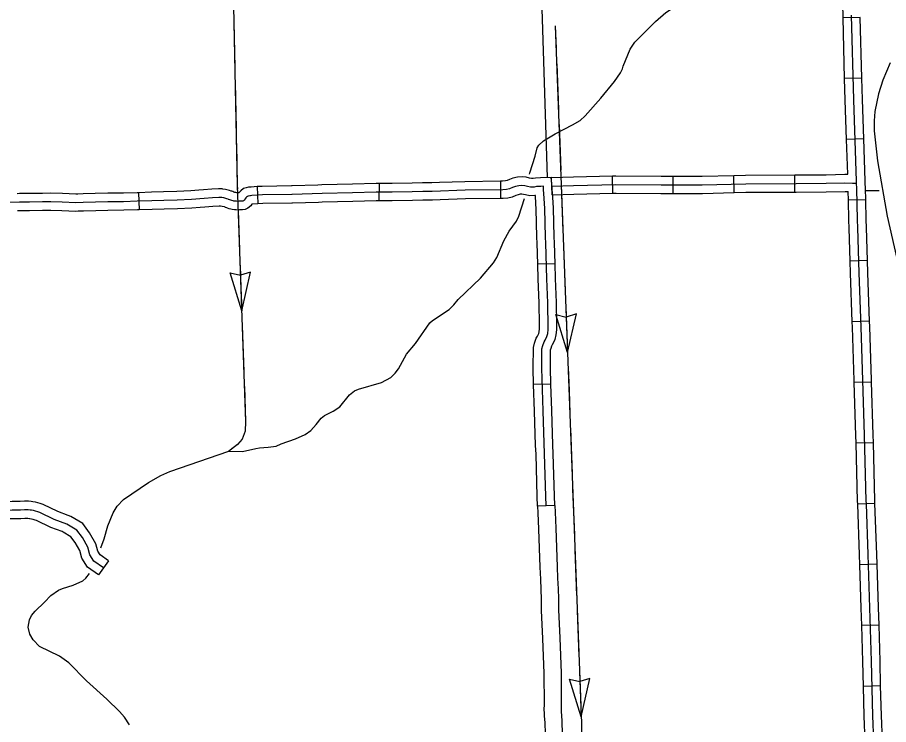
# Model space of a CAD drawing. Extents: x -19 to 366, y -4 to 359.
# Drawn here: x 165.52 to 166.954, y 175.168 to 176.331 of the extents above; entities that cross this region are included whole.
import ezdxf

# ---------------------------------------------------------------- set-up
doc = ezdxf.new("R2010")
doc.units = 0
for name, color, linetype in [('Level 32', 7, 'Continuous'), ('Level 35', 7, 'Continuous'), ('Level 43', 7, 'Continuous'), ('Level 45', 7, 'Continuous'), ('Level 46', 7, 'Continuous'), ('Level 47', 7, 'Continuous'), ('Level 5', 7, 'Continuous'), ('Level 60', 7, 'Continuous')]:
    doc.layers.add(name, color=color, linetype=linetype)

msp = doc.modelspace()

# ---------------------------------------------------------------- linework, layer by layer
at = {"layer": 'Level 32'}
for p, q in [((166.9074, 176.3308), (166.879, 176.3301)), ((166.9099, 176.2309), (166.8815, 176.2302)), ((166.913, 176.1311), (166.8846, 176.1301)), ((166.4001, 176.0392), (166.3992, 176.0676)), ((166.4999, 176.0417), (166.4993, 176.0701)), ((166.5996, 176.0414), (166.5996, 176.0698)), ((166.7, 176.0427), (166.6992, 176.0711)), ((166.7996, 176.0435), (166.7995, 176.0719)), ((166.9162, 176.031), (166.8878, 176.0302)), ((166.9192, 175.9311), (166.8908, 175.9302)), ((166.9226, 175.8312), (166.8942, 175.8302)), ((166.9257, 175.7312), (166.8973, 175.7303)), ((166.929, 175.6312), (166.9006, 175.6305)), ((166.9315, 175.5313), (166.9031, 175.5304)), ((166.9349, 175.4314), (166.9065, 175.4304)), ((166.9382, 175.3314), (166.9098, 175.3306)), ((166.9408, 175.2314), (166.9124, 175.2306))]:
    msp.add_line(p, q, dxfattribs=at)
for points in [[(166.879, 176.3301), (166.8789, 176.3342), (166.8758, 176.43)], [(166.9013, 176.0585), (166.9013, 176.0616), (166.8965, 176.1952), (166.8931, 176.3346)], [(166.8815, 176.2302), (166.879, 176.3301)], [(166.9099, 176.2309), (166.9074, 176.3308)], [(166.8846, 176.1301), (166.8823, 176.1948), (166.8815, 176.2302)], [(166.913, 176.1311), (166.9107, 176.1956), (166.9099, 176.2309)], [(166.8867, 176.0728), (166.8846, 176.1301)], [(166.9162, 176.031), (166.9158, 176.0496), (166.9155, 176.0589), (166.9155, 176.062), (166.913, 176.1311)], [(166.3992, 176.0676), (166.4351, 176.0688), (166.4993, 176.0701)], [(166.4993, 176.0701), (166.5051, 176.0702), (166.5794, 176.0698), (166.5996, 176.0698)], [(166.5996, 176.0698), (166.647, 176.0698), (166.6992, 176.0711)], [(166.6992, 176.0711), (166.7186, 176.0716), (166.7995, 176.0719)], [(166.7995, 176.0719), (166.8017, 176.0719), (166.8509, 176.0722), (166.882, 176.0728), (166.8867, 176.0728)], [(166.3996, 176.0534), (166.4355, 176.0546), (166.5052, 176.056), (166.5794, 176.0556), (166.6472, 176.0556), (166.7188, 176.0574), (166.8017, 176.0577), (166.8511, 176.058), (166.8821, 176.0586), (166.8946, 176.0585), (166.8998, 176.0585), (166.9013, 176.0585)], [(166.9173, 175.5308), (166.9172, 175.5358), (166.9144, 175.6437), (166.9114, 175.7342), (166.9088, 175.8216), (166.9056, 175.9105), (166.9033, 175.9849), (166.9029, 175.9978), (166.9016, 176.0493), (166.9013, 176.0585)], [(166.4001, 176.0392), (166.4359, 176.0404), (166.4999, 176.0417)], [(166.4999, 176.0417), (166.5053, 176.0418), (166.5793, 176.0414), (166.5996, 176.0414)], [(166.5996, 176.0414), (166.6474, 176.0414), (166.7, 176.0427)], [(166.7, 176.0427), (166.719, 176.0432), (166.7996, 176.0435)], [(166.7996, 176.0435), (166.8018, 176.0435), (166.8513, 176.0438), (166.8822, 176.0444), (166.8875, 176.0444)], [(166.8878, 176.0302), (166.8875, 176.0444)], [(166.8908, 175.9302), (166.8891, 175.9845), (166.8887, 175.9974), (166.8878, 176.0302)], [(166.9192, 175.9311), (166.9175, 175.9854), (166.9171, 175.9982), (166.9162, 176.031)], [(166.9226, 175.8312), (166.9198, 175.911), (166.9192, 175.9311)], [(166.8942, 175.8302), (166.8914, 175.91), (166.8908, 175.9302)], [(166.9257, 175.7312), (166.9256, 175.7347), (166.923, 175.8221), (166.9226, 175.8312)], [(166.8973, 175.7303), (166.8972, 175.7338), (166.8946, 175.8212), (166.8942, 175.8302)], [(166.9006, 175.6305), (166.9002, 175.6433), (166.8973, 175.7303)], [(166.929, 175.6312), (166.9286, 175.6441), (166.9257, 175.7312)], [(166.9031, 175.5304), (166.903, 175.5354), (166.9006, 175.6305)], [(166.9315, 175.5313), (166.9314, 175.5362), (166.929, 175.6312)], [(166.9065, 175.4304), (166.906, 175.4468), (166.9031, 175.5303), (166.9031, 175.5304)], [(166.932, 175.0311), (166.9319, 175.0376), (166.9302, 175.1021), (166.9296, 175.1405), (166.9279, 175.182), (166.9256, 175.2719), (166.9232, 175.3597), (166.9202, 175.4473), (166.9173, 175.5308)], [(166.9349, 175.4314), (166.9344, 175.4477), (166.9315, 175.5313), (166.9315, 175.5313)], [(166.9098, 175.3306), (166.909, 175.3592), (166.9065, 175.4304)], [(166.9382, 175.3314), (166.9374, 175.3601), (166.9349, 175.4314)], [(166.9124, 175.2306), (166.9114, 175.2715), (166.9098, 175.3306)], [(166.9408, 175.2314), (166.9398, 175.2723), (166.9382, 175.3314)], [(166.9155, 175.1308), (166.9154, 175.1401), (166.9137, 175.1816), (166.9124, 175.2306)], [(166.9439, 175.1313), (166.9438, 175.1409), (166.9421, 175.1825), (166.9408, 175.2314)]]:
    msp.add_lwpolyline(points, dxfattribs=at)
at = {"layer": 'Level 35'}
for points in [[(166.5125, 176.2396), (166.5159, 176.2462), (166.5171, 176.2505), (166.5284, 176.2785), (166.5364, 176.2902), (166.5701, 176.3241), (166.5875, 176.339), (166.615, 176.357), (166.6735, 176.3909), (166.7296, 176.4292), (166.762, 176.4457), (166.7948, 176.4597), (166.8058, 176.4623), (166.8312, 176.462), (166.8463, 176.464), (166.8583, 176.4668), (166.8664, 176.4699), (166.8829, 176.4734), (166.9487, 176.4703), (166.9809, 176.4731)], [(166.3627, 176.0731), (166.3632, 176.0752), (166.3721, 176.1024), (166.3757, 176.1161), (166.3782, 176.1208), (166.3861, 176.128), (166.4051, 176.1395), (166.4337, 176.154), (166.4463, 176.1612), (166.4546, 176.1688), (166.4801, 176.1978), (166.5026, 176.2253), (166.5125, 176.2396)], [(165.9127, 175.6219), (165.9183, 175.623), (165.9327, 175.6238), (165.9462, 175.6257), (165.9543, 175.6297), (165.9779, 175.6376), (165.9936, 175.6449), (166.0029, 175.6512), (166.0117, 175.6615), (166.0199, 175.672), (166.0254, 175.6761), (166.04, 175.6833), (166.0506, 175.6906), (166.0665, 175.7101), (166.075, 175.7167), (166.0814, 175.7194), (166.1193, 175.7305), (166.1346, 175.7387), (166.142, 175.7457), (166.1473, 175.7527), (166.1604, 175.777), (166.1751, 175.7944), (166.1991, 175.8285), (166.2033, 175.8322), (166.2305, 175.8506), (166.2386, 175.8582), (166.2455, 175.8671), (166.2824, 175.9021), (166.3039, 175.927), (166.3091, 175.9358), (166.3208, 175.9633), (166.3295, 175.9793), (166.3415, 175.9959), (166.3454, 176.004), (166.3545, 176.0328)], [(165.6574, 175.4586), (165.663, 175.4735), (165.6687, 175.4945), (165.6777, 175.5158), (165.6843, 175.527), (165.6945, 175.5379), (165.736, 175.566), (165.7561, 175.5777), (165.771, 175.584), (165.8679, 175.6175), (165.8907, 175.6168), (165.9127, 175.6219)], [(165.7047, 175.1673), (165.6961, 175.18), (165.6879, 175.1892), (165.6671, 175.2097), (165.6339, 175.2395), (165.6049, 175.2695), (165.5894, 175.2805), (165.5565, 175.2961), (165.5461, 175.3073), (165.5404, 175.3167), (165.538, 175.3282), (165.5399, 175.3398), (165.5433, 175.3471), (165.549, 175.3544), (165.5649, 175.3693), (165.575, 175.3802), (165.5874, 175.3887), (165.5941, 175.3917), (165.612, 175.3972), (165.6275, 175.4044), (165.6328, 175.4087), (165.6385, 175.4165)]]:
    msp.add_lwpolyline(points, dxfattribs=at)
at = {"layer": 'Level 43'}
for p, q in [((165.8892, 175.8485), (165.8702, 175.9107)), ((165.8702, 175.9107), (165.887, 175.9068)), ((165.9038, 175.9119), (165.8872, 175.9068)), ((165.8892, 175.8485), (165.9038, 175.9119)), ((166.4255, 175.7799), (166.4064, 175.842)), ((166.4064, 175.842), (166.4232, 175.8381)), ((166.44, 175.8432), (166.4235, 175.8381)), ((166.4255, 175.7799), (166.44, 175.8432)), ((166.4624, 175.2437), (166.4459, 175.2386)), ((166.4479, 175.1803), (166.4624, 175.2437)), ((166.4479, 175.1803), (166.4288, 175.2424)), ((166.4288, 175.2424), (166.4456, 175.2386))]:
    msp.add_line(p, q, dxfattribs=at)
for points in [[(165.8594, 177.0857), (165.8718, 176.5373), (165.8819, 176.0543), (165.8957, 175.6662), (165.8949, 175.6501), (165.8897, 175.6372), (165.8822, 175.6283), (165.8679, 175.6175)], [(165.8762, 176.3233), (165.8778, 176.2484)], [(166.4054, 176.317), (166.4483, 175.1696), (166.4483, 175.0258), (166.4554, 174.7763)], [(166.4054, 176.317), (166.4068, 176.2795)], [(166.4078, 176.2545), (166.4106, 176.1796)], [(165.8783, 176.2234), (165.8799, 176.1484)], [(166.4115, 176.1546), (166.4143, 176.0797)], [(165.8804, 176.1234), (165.8819, 176.0543), (165.8821, 176.0484)], [(166.4152, 176.0547), (166.418, 175.9797)], [(165.8833, 176.0131), (165.8856, 175.9485)], [(166.419, 175.9548), (166.4218, 175.8798)], [(165.8865, 175.9235), (165.8879, 175.886)], [(165.8879, 175.886), (165.8892, 175.8485)], [(166.4227, 175.8548), (166.4255, 175.7799)], [(165.8901, 175.8236), (165.8928, 175.7486)], [(166.4265, 175.7549), (166.4279, 175.7174)], [(165.8937, 175.7236), (165.8957, 175.6662), (165.8949, 175.6501), (165.8943, 175.6488)], [(166.4279, 175.7174), (166.4293, 175.6799)], [(166.4302, 175.655), (166.433, 175.58)], [(165.8815, 175.6278), (165.8679, 175.6175)], [(166.4339, 175.555), (166.4367, 175.4801)], [(166.4377, 175.4551), (166.4405, 175.3802)], [(166.4414, 175.3552), (166.4442, 175.2802)], [(166.4451, 175.2552), (166.4479, 175.1803)]]:
    msp.add_lwpolyline(points, dxfattribs=at)
at = {"layer": 'Level 45'}
for p, q in [((166.3149, 176.0615), (166.3153, 176.0331)), ((165.9144, 176.0525), (165.916, 176.0241)), ((166.1153, 176.0577), (166.115, 176.0293)), ((165.7194, 176.0426), (165.7202, 176.0142)), ((166.4049, 175.9257), (166.3765, 175.9249)), ((166.398, 175.7277), (166.3696, 175.7269)), ((166.4046, 175.5279), (166.3762, 175.5269)), ((165.6697, 175.4373), (165.6533, 175.4141))]:
    msp.add_line(p, q, dxfattribs=at)
for points in [[(166.3149, 176.0615), (166.2567, 176.0607), (166.2146, 176.0593)], [(166.4017, 176.0262), (166.4006, 176.0423), (166.4001, 176.048), (166.4002, 176.0515), (166.3985, 176.0678), (166.3809, 176.0672), (166.373, 176.0667), (166.3689, 176.0661), (166.366, 176.0659), (166.3629, 176.0666), (166.3575, 176.068), (166.3506, 176.0685), (166.3434, 176.0683), (166.3355, 176.0662), (166.3298, 176.0641), (166.3259, 176.0624), (166.3233, 176.0619), (166.3186, 176.0616), (166.3149, 176.0615)], [(166.3857, 176.0532), (166.3815, 176.053), (166.3745, 176.0526), (166.3704, 176.0519), (166.3648, 176.0517), (166.3597, 176.0528), (166.3552, 176.0539), (166.3503, 176.0543), (166.3454, 176.0541), (166.3398, 176.0527), (166.3351, 176.0509), (166.3302, 176.0488), (166.3252, 176.0478), (166.3192, 176.0474), (166.2571, 176.0465), (166.2027, 176.0447), (166.1871, 176.0444), (166.1699, 176.0441), (166.1367, 176.0433), (166.1106, 176.0435), (166.0718, 176.0422), (166.0215, 176.0411), (165.9724, 176.0396), (165.9715, 176.0396), (165.9235, 176.0388), (165.906, 176.0378), (165.9037, 176.0375), (165.9025, 176.0374), (165.8998, 176.0369), (165.8986, 176.0365), (165.8972, 176.0354), (165.8958, 176.0339), (165.8947, 176.0324), (165.8935, 176.0305), (165.892, 176.0294), (165.891, 176.0289), (165.8889, 176.0286), (165.8869, 176.0285), (165.8849, 176.0284), (165.8832, 176.0283), (165.8806, 176.0284), (165.8791, 176.0284), (165.8781, 176.0284), (165.8763, 176.0287), (165.8749, 176.0291), (165.8732, 176.0296), (165.8711, 176.0304), (165.8698, 176.0309), (165.8677, 176.0316), (165.8669, 176.032), (165.865, 176.0326), (165.8598, 176.0341), (165.8563, 176.0344), (165.8548, 176.0347), (165.8544, 176.0347), (165.8514, 176.0346), (165.841, 176.0342), (165.8272, 176.0331), (165.8065, 176.0316), (165.7828, 176.0304), (165.761, 176.0298), (165.7414, 176.029), (165.7174, 176.0284), (165.6947, 176.0278), (165.6688, 176.0274), (165.6486, 176.027), (165.6284, 176.0264), (165.6163, 176.0261), (165.5937, 176.0269), (165.575, 176.0274), (165.5614, 176.0273), (165.5397, 176.0271), (165.5237, 176.0268), (165.5073, 176.0266)], [(165.8187, 176.0467), (165.8056, 176.0458), (165.7822, 176.0446), (165.7605, 176.044), (165.741, 176.0432), (165.7194, 176.0426)], [(165.9144, 176.0525), (165.9048, 176.0519), (165.9019, 176.0516), (165.9003, 176.0514), (165.8966, 176.0508), (165.892, 176.0494), (165.8876, 176.0459), (165.8848, 176.043), (165.8845, 176.0426), (165.8842, 176.0426), (165.8829, 176.0425), (165.8811, 176.0426), (165.8793, 176.0427), (165.8792, 176.0427), (165.8787, 176.0428), (165.8778, 176.043), (165.8763, 176.0436), (165.8747, 176.0443), (165.8728, 176.0449), (165.872, 176.0453), (165.8692, 176.0462), (165.8624, 176.0481), (165.8583, 176.0485), (165.857, 176.0487), (165.8552, 176.049), (165.8509, 176.0488), (165.8401, 176.0484), (165.8261, 176.0473), (165.8187, 176.0467)], [(166.0147, 176.0551), (165.972, 176.0538), (165.9712, 176.0538), (165.9229, 176.053), (165.9144, 176.0525)], [(166.1153, 176.0577), (166.1104, 176.0577), (166.0714, 176.0564), (166.0211, 176.0553), (166.0147, 176.0551)], [(166.2146, 176.0593), (166.2024, 176.0589), (166.1869, 176.0586), (166.1696, 176.0583), (166.1366, 176.0575), (166.1153, 176.0577)], [(166.3904, 175.5274), (166.3898, 175.5436), (166.3878, 175.6129), (166.3852, 175.6836), (166.383, 175.7542), (166.3834, 175.786), (166.3846, 175.7911), (166.3868, 175.7971), (166.3885, 175.8), (166.3915, 175.8059), (166.3929, 175.8112), (166.3935, 175.8178), (166.3936, 175.8203), (166.3929, 175.8616), (166.3914, 175.9008), (166.3897, 175.9598), (166.3894, 175.9696), (166.3881, 176.0166), (166.3865, 176.0412), (166.3859, 176.0475), (166.386, 176.0508), (166.3857, 176.0532)], [(165.6196, 176.0404), (165.6164, 176.0403), (165.5941, 176.041), (165.5751, 176.0416), (165.5612, 176.0415), (165.5395, 176.0413), (165.5235, 176.041), (165.5197, 176.0409)], [(165.7194, 176.0426), (165.717, 176.0426), (165.6944, 176.042), (165.6686, 176.0416), (165.6482, 176.0412), (165.628, 176.0406), (165.6196, 176.0404)], [(166.3153, 176.0331), (166.2574, 176.0323), (166.2156, 176.0309)], [(166.3734, 176.0243), (166.3725, 176.0379), (166.3718, 176.0378), (166.3637, 176.0374), (166.3564, 176.0389), (166.3529, 176.0398), (166.35, 176.04), (166.3474, 176.04), (166.3441, 176.0391), (166.3404, 176.0377), (166.3345, 176.0352), (166.3271, 176.0336), (166.3197, 176.0332), (166.3153, 176.0331)], [(165.8207, 176.0184), (165.8073, 176.0174), (165.7833, 176.0162), (165.7615, 176.0156), (165.7419, 176.0148), (165.7202, 176.0142)], [(165.916, 176.0241), (165.9072, 176.0236), (165.9058, 176.0235), (165.9041, 176.0208), (165.8995, 176.0172), (165.895, 176.0152), (165.8904, 176.0145), (165.8875, 176.0143), (165.8856, 176.0142), (165.8836, 176.0141), (165.8801, 176.0142), (165.8789, 176.0142), (165.8771, 176.0142), (165.8733, 176.0148), (165.8712, 176.0154), (165.8685, 176.0162), (165.8659, 176.0172), (165.8648, 176.0176), (165.8626, 176.0184), (165.8618, 176.0187), (165.8608, 176.0191), (165.8572, 176.02), (165.8544, 176.0203), (165.8535, 176.0205), (165.8519, 176.0204), (165.8419, 176.02), (165.8283, 176.0189), (165.8207, 176.0184)], [(166.0156, 176.0267), (165.9729, 176.0254), (165.9718, 176.0254), (165.924, 176.0246), (165.916, 176.0241)], [(166.115, 176.0293), (166.1107, 176.0293), (166.0722, 176.028), (166.0218, 176.0269), (166.0156, 176.0267)], [(166.2156, 176.0309), (166.2031, 176.0305), (166.1874, 176.0302), (166.1702, 176.0299), (166.1368, 176.0291), (166.115, 176.0293)], [(166.3765, 175.9249), (166.3755, 175.9594), (166.3752, 175.9692), (166.3739, 176.0159), (166.3734, 176.0243)], [(166.4049, 175.9257), (166.4039, 175.9602), (166.4036, 175.9701), (166.4023, 176.0172), (166.4017, 176.0262)], [(165.6201, 176.012), (165.6162, 176.0119), (165.5932, 176.0127), (165.5748, 176.0132), (165.5615, 176.0131), (165.5398, 176.0129), (165.5239, 176.0126), (165.5201, 176.0125)], [(165.7202, 176.0142), (165.7178, 176.0142), (165.695, 176.0136), (165.6691, 176.0132), (165.6489, 176.0128), (165.6288, 176.0122), (165.6201, 176.012)], [(166.3793, 175.8251), (166.3787, 175.8612), (166.3772, 175.9003), (166.3765, 175.9249)], [(166.4077, 175.8256), (166.4071, 175.862), (166.4056, 175.9013), (166.4049, 175.9257)], [(166.3696, 175.7269), (166.3688, 175.7541), (166.3693, 175.7878), (166.371, 175.7952), (166.3739, 175.8032), (166.3761, 175.8068), (166.3782, 175.811), (166.3789, 175.8137), (166.3793, 175.8186), (166.3793, 175.8204), (166.3793, 175.8251)], [(166.398, 175.7277), (166.3972, 175.7544), (166.3976, 175.7843), (166.3983, 175.7871), (166.3997, 175.7909), (166.401, 175.7931), (166.4049, 175.8009), (166.407, 175.8088), (166.4077, 175.817), (166.4078, 175.8202), (166.4077, 175.8256)], [(166.373, 175.6268), (166.371, 175.6832), (166.3696, 175.7269)], [(166.4014, 175.6279), (166.3994, 175.6841), (166.398, 175.7277)], [(166.3762, 175.5269), (166.3756, 175.5431), (166.3736, 175.6124), (166.373, 175.6268)], [(166.4046, 175.5279), (166.404, 175.544), (166.402, 175.6133), (166.4014, 175.6279)], [(165.6035, 175.5118), (165.5863, 175.5182), (165.5622, 175.5297), (165.5577, 175.5313), (165.5538, 175.5325), (165.5497, 175.5335), (165.5452, 175.5344), (165.5425, 175.5347), (165.5381, 175.5351), (165.5316, 175.535), (165.5247, 175.5348), (165.5112, 175.5345), (165.5026, 175.5344)], [(165.6615, 175.4257), (165.6458, 175.4367), (165.6393, 175.4472), (165.6361, 175.4595), (165.627, 175.4752), (165.6179, 175.4876), (165.6016, 175.4973), (165.5807, 175.5051), (165.5568, 175.5166), (165.5534, 175.5177), (165.55, 175.5188), (165.5465, 175.5196), (165.543, 175.5204), (165.5411, 175.5206), (165.5376, 175.5209), (165.5318, 175.5208), (165.5251, 175.5206), (165.5115, 175.5203), (165.4864, 175.5199), (165.4523, 175.5191), (165.4259, 175.5186), (165.4051, 175.5178), (165.3986, 175.5177), (165.3974, 175.517)], [(165.5935, 175.4852), (165.5752, 175.4921), (165.5515, 175.5034), (165.5491, 175.5042), (165.5462, 175.5051), (165.5433, 175.5058), (165.5407, 175.5063), (165.5398, 175.5064), (165.5371, 175.5067), (165.5321, 175.5066), (165.5255, 175.5064), (165.5117, 175.5061), (165.503, 175.5059)], [(165.6697, 175.4373), (165.6564, 175.4467), (165.6525, 175.4529), (165.6493, 175.465), (165.6389, 175.483), (165.6276, 175.4983), (165.6078, 175.5102), (165.6035, 175.5118)], [(165.6533, 175.4141), (165.6353, 175.4268), (165.6261, 175.4415), (165.6228, 175.4541), (165.6151, 175.4674), (165.6081, 175.4768), (165.5954, 175.4845), (165.5935, 175.4852)]]:
    msp.add_lwpolyline(points, dxfattribs=at)
at = {"layer": 'Level 46'}
for points in [[(166.3762, 175.5269), (166.3766, 175.5158), (166.3778, 175.4889), (166.3801, 175.4268), (166.3808, 175.4072), (166.3817, 175.3901), (166.382, 175.374), (166.3822, 175.3556), (166.3843, 175.3094), (166.3865, 175.2517), (166.3868, 175.2016), (166.3867, 175.1921), (166.3868, 175.1872), (166.3871, 175.1814), (166.3879, 175.1711), (166.3884, 175.1527)], [(166.4046, 175.5279), (166.405, 175.517), (166.4062, 175.4906), (166.4085, 175.4273), (166.4092, 175.4085), (166.4101, 175.3911), (166.4104, 175.3744), (166.4106, 175.3564), (166.4127, 175.3106), (166.4149, 175.2523), (166.4152, 175.2015), (166.4151, 175.1922), (166.4152, 175.1882), (166.4154, 175.1833), (166.4163, 175.1726), (166.4168, 175.1525)]]:
    msp.add_lwpolyline(points, dxfattribs=at)
at = {"layer": 'Level 47'}
msp.add_lwpolyline([(166.9564, 176.2559), (166.9443, 176.2278), (166.9372, 176.2051), (166.9314, 176.1759), (166.9301, 176.1607), (166.9304, 176.1444), (166.9357, 176.0951), (166.9513, 176.0039), (166.9674, 175.9342)], dxfattribs=at)
at = {"layer": 'Level 5'}
for points in [[(166.3614, 177.04), (166.3922, 176.0676)], [(166.9168, 176.0463), (166.9382, 176.0463)]]:
    msp.add_lwpolyline(points, dxfattribs=at)
at = {"layer": 'Level 60'}
for points in [[(176.1271, 2.4436), (175.8876, 11.0613), (175.6472, 19.6792), (175.4061, 28.2972), (175.164, 36.9153), (174.9212, 45.5335), (174.6775, 54.1519), (174.433, 62.7704), (174.1876, 71.389), (173.9414, 80.0077), (173.6944, 88.6266), (173.4466, 97.2456), (173.1979, 105.8647), (172.9484, 114.484), (172.6981, 123.1034), (172.447, 131.7229), (172.195, 140.3425), (171.9422, 148.9623), (171.6886, 157.5822), (171.4342, 166.2022), (171.179, 174.8224), (170.9229, 183.4427), (170.666, 192.0631), (170.4084, 200.6837), (170.1499, 209.3044), (169.8906, 217.9252), (169.6305, 226.5461), (169.3695, 235.1672), (169.1078, 243.7884), (168.8453, 252.4098), (168.5819, 261.0312), (168.3178, 269.6528), (168.0528, 278.2746), (167.7871, 286.8964), (167.5205, 295.5185), (167.2532, 304.1406), (166.985, 312.7629), (166.7161, 321.3853), (166.4463, 330.0078), (166.1758, 338.6305), (165.9044, 347.2533)], [(168.7902, 2.2442), (168.5607, 10.8615), (168.3304, 19.479), (168.0993, 28.0965), (167.8673, 36.7142), (167.6346, 45.3321), (167.4011, 53.95), (167.1668, 62.5681), (166.9316, 71.1863), (166.6957, 79.8047), (166.459, 88.4232), (166.2215, 97.0418), (165.9832, 105.6605), (165.7441, 114.2794), (165.5043, 122.8984), (165.2636, 131.5176), (165.0221, 140.1368), (164.7799, 148.7563), (164.5369, 157.3758), (164.2931, 165.9955), (164.0485, 174.6153), (163.8031, 183.2352), (163.5569, 191.8553), (163.31, 200.4755), (163.0623, 209.0959), (162.8138, 217.7164), (162.5645, 226.337), (162.3145, 234.9577), (162.0637, 243.5786), (161.8121, 252.1997), (161.5597, 260.8208), (161.3066, 269.4421), (161.0527, 278.0636), (160.798, 286.6851), (160.5426, 295.3068), (160.2864, 303.9287), (160.0294, 312.5507), (159.7717, 321.1728), (159.5132, 329.7951), (159.2539, 338.4175), (158.9939, 347.04)], [(0, 172.2839), (7.1335, 172.2883), (14.267, 172.3015), (21.4005, 172.3236), (28.5339, 172.3544), (35.6673, 172.3941), (42.8006, 172.4426), (49.9339, 172.4999), (57.0671, 172.566), (64.2002, 172.6409), (71.3332, 172.7246), (78.4661, 172.8172), (85.5989, 172.9186), (92.7315, 173.0287), (99.8641, 173.1477), (106.9964, 173.2755), (114.1286, 173.4122), (121.2606, 173.5576), (128.3925, 173.7119), (135.5241, 173.8749), (142.6555, 174.0468), (149.7867, 174.2275), (156.9177, 174.417), (164.0485, 174.6153), (171.179, 174.8224), (178.3092, 175.0383), (185.4392, 175.2631), (192.5688, 175.4966), (199.6982, 175.739), (206.8273, 175.9902), (213.9561, 176.2502), (221.0845, 176.5189), (228.2126, 176.7965), (235.3404, 177.083), (242.4677, 177.3782), (249.5948, 177.6822), (256.7214, 177.995), (263.8476, 178.3167), (270.9735, 178.6471), (278.0989, 178.9863), (285.2239, 179.3344), (292.3485, 179.6912), (299.4726, 180.0569), (306.5963, 180.4314), (313.7195, 180.8146), (320.8422, 181.2067), (327.9644, 181.6076), (335.0862, 182.0172), (342.2074, 182.4357)]]:
    msp.add_spline(points, degree=3, dxfattribs=at)

doc.saveas('drawing.dxf')
